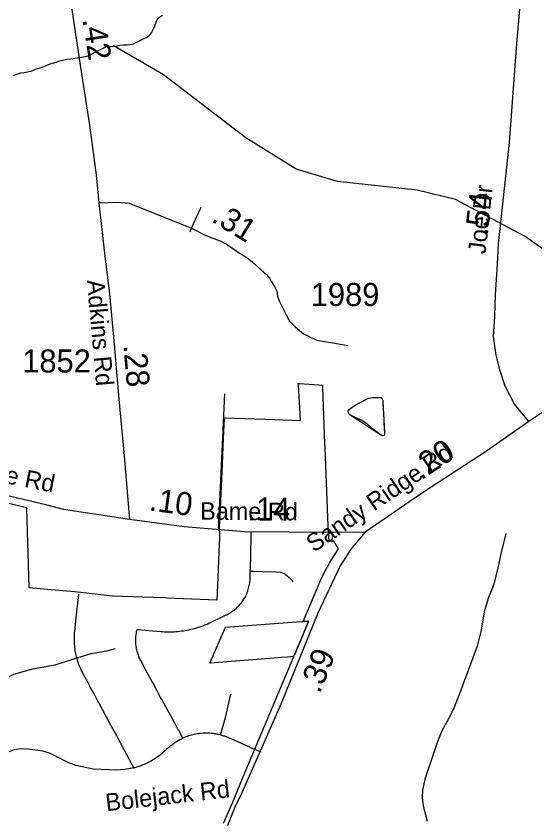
# Model space of a CAD drawing. Extents: x 1662474 to 1856135, y 779280 to 917889.
# Drawn here: x 1701169 to 1703983, y 844441 to 848796 of the extents above; entities that cross this region are included whole.
import ezdxf

# ---------------------------------------------------------------- set-up
doc = ezdxf.new("R2010")
doc.units = 0
for name, color, linetype in [('Exist Boundary Political City Limit New', 7, 'Continuous'), ('Exist Boundary Political City Limit New Hole', 7, 'Continuous'), ('Exist Hydrographic Creek Single Shore', 7, 'Continuous'), ('Exist Hydrographic Misc Water Feature', 7, 'Continuous'), ('Exist Road Non-System Type 51', 7, 'Continuous'), ('Exist Road Non-System Type 51 Label', 7, 'Continuous'), ('Exist Road Secondary Mileage Hundredths English Label', 7, 'Continuous'), ('Exist Road Secondary Mileage Tenths English Label', 7, 'Continuous'), ('Exist Road Secondary Type 51 Attributed', 7, 'Continuous'), ('Exist Road Secondary Type 51 Label', 7, 'Continuous'), ('Exist Road Secondary Type 51 Number Label', 7, 'Continuous'), ('Map Preparation Boundary City Limit Buffer Line', 7, 'Continuous')]:
    doc.layers.add(name, color=color, linetype=linetype)

msp = doc.modelspace()

# ---------------------------------------------------------------- linework, layer by layer
at = {"layer": 'Exist Boundary Political City Limit New'}
for p, q in [((1702705.6, 846671.4), (1702710, 846600.7)), ((1702755.2, 845513.9), (1702725.2, 845512.3))]:
    msp.add_line(p, q, dxfattribs=at)
for points in [[(1702832.9, 846778.8), (1702832.4, 846792.6), (1702810.1, 846794.1), (1702705.2, 846801.1), (1702697.6, 846801.6), (1702698.1, 846793.1), (1702705.6, 846671.4)], [(1702725.2, 845512.3), (1702781.6, 845643.3), (1702822.5, 845738.2), (1702844.1, 845783.6), (1702868, 845827.7), (1702894.2, 845870.5), (1702918.4, 845905.9), (1702892.8, 845947), (1702867.1, 845947.4), (1702861.5, 846018.2), (1702861.2, 846029.8), (1702845, 846453), (1702844.1, 846477.6), (1702832.9, 846778.8)], [(1702710, 846600.7), (1702572.9, 846605.6), (1702300.8, 846615.3), (1702298, 846615.4), (1702292.8, 846504.8), (1702284.4, 846323.7), (1702271.4, 846046.1), (1702270.5, 846033.7), (1702272.1, 845973.3), (1702272.1, 845961.4), (1702270.9, 845931.5), (1702261.2, 845709.6), (1702257.9, 845628), (1701985.8, 845639.4), (1701974.8, 845639.9), (1701909.9, 845642.2), (1701692.4, 845650.1), (1701534.1, 845667.6), (1701485.1, 845673.1), (1701441.4, 845677), (1701339.6, 845686.1), (1701239.9, 845695.1), (1701227.8, 846127.1), (1701224.5, 846127.8), (1701016.4, 846178.8)], [(1702294.6, 844417.6), (1702341.8, 844529.1), (1702400.6, 844668.9), (1702675.1, 845321.9), (1702677.1, 845326.5), (1702685.2, 845345.6), (1702689, 845354.5), (1702719.6, 845426.6), (1702725.5, 845440.4), (1702737.5, 845468.4), (1702755.1, 845510.1), (1702756.9, 845513.9), (1702755.2, 845513.9)]]:
    msp.add_lwpolyline(points, dxfattribs=at)
at = {"layer": 'Exist Boundary Political City Limit New Hole'}
msp.add_line((1702725.2, 845512.3), (1702755.2, 845513.9), dxfattribs=at)
for points in [[(1702755.2, 845513.9), (1702753.5, 845509.8), (1702735.9, 845468.1), (1702723.9, 845440.1), (1702718, 845426.3), (1702687.4, 845354.2), (1702683.6, 845345.3), (1702675.4, 845326.2), (1702673.5, 845321.6), (1702640.1, 845319.1), (1702606.2, 845316.4), (1702568.2, 845313.4), (1702220.1, 845286.1), (1702218.8, 845285.9), (1702303.9, 845481.1)], [(1702303.9, 845481.1), (1702690.5, 845509.8), (1702723.6, 845512.2), (1702725.2, 845512.3)]]:
    msp.add_lwpolyline(points, dxfattribs=at)
at = {"layer": 'Exist Hydrographic Creek Single Shore'}
for points in [[(1701830.8, 848657), (1701837.9, 848660.7), (1701856.2, 848671.2), (1701875.4, 848679.8), (1701891.6, 848691.4), (1701903.5, 848704), (1701913.1, 848721.8), (1701920.8, 848742.3), (1701928.9, 848762.5), (1701937.4, 848782.2), (1701947.9, 848791.9), (1701962.2, 848801.1)], [(1701547.6, 848576.7), (1701557.9, 848579.8), (1701574.6, 848586.9), (1701592.5, 848595.3), (1701611.6, 848606.1), (1701631, 848616.6), (1701644.4, 848623.4), (1701662, 848629.7), (1701682, 848631), (1701702.8, 848632.6), (1701711.1, 848634.4), (1701731, 848638.4), (1701752, 848638.6), (1701772, 848638.6), (1701785.6, 848640.5), (1701805, 848645.2), (1701830.8, 848657)], [(1701153.6, 848473.6), (1701173.6, 848480.9), (1701194.1, 848488.5), (1701211.9, 848490.1), (1701231.4, 848493.5), (1701253.4, 848499.2), (1701274.6, 848506.9), (1701294, 848513.4), (1701314.2, 848520.2), (1701333.1, 848527.6), (1701353.4, 848535.8), (1701366.8, 848540.2), (1701386.5, 848546.2), (1701406.6, 848552.3), (1701426.9, 848558.3), (1701443.4, 848561.2), (1701463.1, 848564.4), (1701547.6, 848576.7)]]:
    msp.add_lwpolyline(points, dxfattribs=at)
at = {"layer": 'Exist Hydrographic Misc Water Feature'}
for points in [[(1704249.1, 847376), (1703926, 847602.5), (1703553, 847800.4), (1703345, 847850.6), (1702912, 847898.8), (1702688, 847965.7), (1702414, 848135.4), (1701968, 848476), (1701695, 848635.9)], [(1703161.8, 846641.4), (1703165.8, 846556), (1703167.4, 846536.3), (1703167.5, 846528.1), (1703165.5, 846520.8), (1703157.4, 846518.5), (1703151.3, 846520.2), (1703107.7, 846553.1), (1703075.9, 846580.9), (1703040.2, 846603.7), (1703010.3, 846617.5), (1702990.3, 846627.7), (1702978.4, 846633.7), (1702974.4, 846637.9), (1702972.5, 846644.5), (1702970.7, 846651.9), (1702974.7, 846662.5), (1702984.6, 846669.7), (1703002.8, 846681.6), (1703031.1, 846697.5), (1703049.1, 846707.8), (1703063.2, 846715.7), (1703081.2, 846723.5), (1703103.2, 846727.2), (1703133.2, 846726.6), (1703149.2, 846726.3), (1703153.2, 846722.9), (1703157.7, 846711.3), (1703158.8, 846693.2), (1703160.7, 846666.1), (1703161.8, 846641.4)], [(1703161.8, 846641.4), (1703167.4, 846536.3), (1703167.5, 846528.1), (1703165.5, 846520.8), (1703157.4, 846518.5), (1703151.3, 846520.2), (1702978.4, 846633.7), (1702974.4, 846637.9), (1702972.5, 846644.5), (1702970.7, 846651.9), (1702974.7, 846662.5), (1702984.6, 846669.7), (1703002.8, 846681.6), (1703049.1, 846707.8), (1703063.2, 846715.7), (1703081.2, 846723.5), (1703103.2, 846727.2), (1703133.2, 846726.6), (1703149.2, 846726.3), (1703153.2, 846722.9), (1703157.7, 846711.3), (1703160.7, 846666.1), (1703161.8, 846641.4)], [(1703825.9, 845988.7), (1703798.6, 845879.3), (1703781.6, 845801.7), (1703758.1, 845709.4), (1703731.3, 845641.9), (1703708.5, 845564.4), (1703690.9, 845464.6), (1703669.1, 845378.1), (1703570.9, 845110.8), (1703542.4, 845042.6), (1703524.1, 845001), (1703505.9, 844968.6), (1703477.4, 844919.1), (1703453, 844855.6), (1703434.3, 844801.9), (1703386.3, 844656.7), (1703373.4, 844597.1), (1703370.6, 844556.9), (1703376.4, 844512.5), (1703399.2, 844428.4)], [(1701705.5, 845364.7), (1701659.3, 845350.8), (1701575, 845336.1), (1701474.7, 845305.4), (1701378.2, 845274.5), (1701249.8, 845252.5), (1701155.5, 845224.1), (1701085, 845191.1), (1701022.8, 845161.1), (1700962.3, 845122.1), (1700903.6, 845084.7), (1700841.2, 845054), (1700762.9, 845022.8), (1700696.4, 844988.1), (1700641.9, 844958), (1700601.2, 844918.5), (1700488, 844802.7), (1700364.2, 844664.1), (1700290.8, 844572.8), (1700221.8, 844497.9), (1700098.2, 844385.5)]]:
    msp.add_lwpolyline(points, dxfattribs=at)
at = {"layer": 'Exist Road Non-System Type 51'}
msp.add_line((1702298.4, 846746.4), (1702265.5, 846005.4), dxfattribs=at)
for points in [[(1702113.1, 847626.1), (1702119.4, 847644.4), (1702145.6, 847701.2), (1702173.1, 847759.7)], [(1702439.2, 845785.7), (1702439.9, 845805.4), (1702441.4, 845864.9), (1702442.9, 845924.7), (1702443.1, 845934.6), (1702443.9, 845996.6)], [(1701825.2, 845468.2), (1701953.1, 845457.9), (1701963.4, 845457.2), (1701973.6, 845456.6), (1701984, 845456.2), (1701994.2, 845456.1), (1702004.5, 845456.1), (1702014.9, 845456.4), (1702025.1, 845456.9), (1702035.4, 845457.4), (1702045.6, 845458.2), (1702055.9, 845459.4), (1702066.1, 845460.6), (1702076.2, 845462), (1702086.4, 845463.7), (1702096.5, 845465.5), (1702106.6, 845467.5), (1702116.6, 845469.8), (1702126.6, 845472.2), (1702136.6, 845474.8), (1702146.5, 845477.6), (1702156.4, 845480.6), (1702166.1, 845483.8), (1702175.9, 845487.2), (1702185.5, 845490.8), (1702195.1, 845494.5), (1702204.6, 845498.4), (1702214, 845502.6), (1702223.4, 845506.9), (1702291, 845539.2), (1702308.9, 845547.9), (1702312, 845549), (1702315, 845550.4), (1702317.9, 845551.9), (1702320.9, 845553.5), (1702326.5, 845556.9), (1702332.1, 845560.4), (1702337.6, 845564), (1702343.1, 845567.9), (1702348.4, 845571.9), (1702353.6, 845575.9), (1702358.8, 845580.2), (1702363.6, 845584.6), (1702368.6, 845589.1), (1702373.2, 845593.8), (1702377.9, 845598.5), (1702382.4, 845603.4), (1702386.6, 845608.5), (1702390.9, 845613.7), (1702394.8, 845618.9), (1702398.6, 845624.1), (1702402.2, 845629.5), (1702405.9, 845635), (1702409.1, 845640.6), (1702412.4, 845646.2), (1702415.5, 845652), (1702418.4, 845657.9), (1702418.9, 845658.8), (1702421.5, 845665.5), (1702423.9, 845672.4), (1702426.1, 845679.2), (1702428.2, 845686.1), (1702430.1, 845693.1), (1702431.9, 845700.1), (1702433.4, 845707.2), (1702434.6, 845714.4), (1702435.9, 845721.4), (1702436.8, 845728.6), (1702437.6, 845735.9), (1702438.1, 845743), (1702438.1, 845745.9), (1702439.2, 845785.7)], [(1702439.2, 845785.7), (1702457.9, 845785.2), (1702509.4, 845783.7), (1702577.4, 845781.7), (1702602.9, 845779.2), (1702626.6, 845770.2), (1702649.9, 845750.5), (1702671.1, 845728.6)], [(1701490.5, 845494.5), (1701492.6, 845516.2), (1701508.8, 845660)], [(1701807.4, 844718.2), (1701780.2, 844769.2), (1701755.6, 844815.4), (1701735.1, 844853.6), (1701714.8, 844892), (1701707.9, 844904.7), (1701687.1, 844942.9), (1701666.4, 844980.9), (1701659.4, 844993.7), (1701639.1, 845031.1), (1701618.9, 845068.4), (1701612.1, 845080.8), (1701591.6, 845119), (1701571.4, 845156.6), (1701564.4, 845169.5), (1701543.4, 845208.5), (1701532.6, 845228.2), (1701528.1, 845236.9), (1701523.8, 845245.7), (1701519.9, 845253.9), (1701516.4, 845261.9), (1701513.1, 845270.1), (1701509.9, 845278.2), (1701506.9, 845286.6), (1701504.1, 845294.9), (1701501.5, 845303.4), (1701499.1, 845311.9), (1701496.9, 845320.4), (1701494.9, 845328.9), (1701492.9, 845337.5), (1701491.2, 845346.2), (1701489.8, 845354.9), (1701488.5, 845363.6), (1701487.4, 845372.4), (1701486.5, 845381.1), (1701485.8, 845389.9), (1701485.2, 845398.7), (1701484.9, 845407.4), (1701484.8, 845416.2), (1701484.9, 845425.1), (1701485.1, 845433.9), (1701485.5, 845442.7), (1701486.1, 845451.4), (1701487, 845460.2), (1701490.5, 845494.5)], [(1702072.8, 844880.2), (1702051, 844920.6), (1702048.6, 844924.9), (1702027.9, 844963.4), (1702007.6, 845001), (1702000.9, 845013.2), (1701981.4, 845048.7), (1701959.4, 845088.8), (1701952.9, 845100.4), (1701933.4, 845136.6), (1701911.4, 845177), (1701904.9, 845189.2), (1701885.6, 845225.1), (1701864.1, 845265.2), (1701857.8, 845277.2), (1701845.5, 845300), (1701842.6, 845305.8), (1701839.8, 845311.6), (1701837.1, 845317.4), (1701834.8, 845323.1), (1701832.5, 845329), (1701830.4, 845334.9), (1701828.5, 845340.9), (1701826.8, 845346.4), (1701825.1, 845351.9), (1701823.6, 845357.6), (1701822.4, 845363.2), (1701821.4, 845368.9), (1701820.5, 845374.6), (1701819.8, 845380.4), (1701819.1, 845386.8), (1701818.6, 845393.2), (1701818.4, 845399.8), (1701818.1, 845406.2), (1701818.1, 845412.8), (1701818.4, 845419.2), (1701818.6, 845424.8), (1701819.1, 845431), (1701819.8, 845437.2), (1701820.6, 845443.5), (1701821.5, 845449.8), (1701822.6, 845455.9), (1701823.9, 845462.1), (1701825.2, 845468.2)], [(1702278.2, 844897.2), (1702290.6, 844940.4), (1702292.5, 844947.1), (1702305.1, 844991.4), (1702334.4, 845117.6)], [(1702072.8, 844880.2), (1702076.6, 844882.2), (1702083.9, 844885.1), (1702091.1, 844887.9), (1702098.4, 844890.6), (1702105.9, 844893.1), (1702113.2, 844895.5), (1702120.6, 844897.8), (1702128.1, 844899.6), (1702135.5, 844901.4), (1702143, 844902.9), (1702150.5, 844904.1), (1702158, 844905.2), (1702165.6, 844906.2), (1702173.1, 844906.9), (1702180.8, 844907.5), (1702188.4, 844907.9), (1702196, 844908.1), (1702202, 844908.4), (1702208, 844908.4), (1702214.1, 844908.2), (1702220.1, 844907.9), (1702226, 844907.2), (1702232, 844906.6), (1702237.9, 844905.7), (1702243.9, 844904.7), (1702249.6, 844903.8), (1702255.5, 844902.8), (1702261.2, 844901.6), (1702266.9, 844900.4), (1702272.6, 844898.9), (1702278.2, 844897.2)], [(1701807.4, 844718.2), (1701812.9, 844719.9), (1701818.2, 844721.5), (1701830.4, 844725.6), (1701842.4, 844729.9), (1701854.4, 844734.4), (1701858.1, 844735.9), (1701865.5, 844739.1), (1701872.8, 844742.4), (1701880, 844745.9), (1701887.1, 844749.5), (1701894.2, 844753.2), (1701901.4, 844757.2), (1701908.4, 844761.5), (1701915.4, 844765.9), (1701922.2, 844770.4), (1701929, 844775), (1701933.4, 844777.8), (1701939.1, 844781.6), (1701944.9, 844785.5), (1701950.4, 844789.6), (1701955.9, 844793.9), (1701961.1, 844798.2), (1701966.4, 844802.9), (1701973.8, 844809.9), (1701981.2, 844816.8), (1701988.9, 844823.5), (1701996.6, 844830.2), (1702001.9, 844834.8), (1702007.2, 844839.1), (1702012.8, 844843.4), (1702018.4, 844847.4), (1702024, 844851.4), (1702029.8, 844855.2), (1702035.6, 844858.9), (1702042.9, 844863.4), (1702050.2, 844867.9), (1702057.6, 844872.1), (1702065.1, 844876.2), (1702072.8, 844880.2)], [(1702278.2, 844897.2), (1702283.6, 844895.6), (1702289, 844893.8), (1702293.6, 844892.6), (1702298.4, 844891.2), (1702302.9, 844889.7), (1702307.5, 844888), (1702312, 844886.2), (1702316.4, 844884.2), (1702490.6, 844807.9)], [(1701807.4, 844718.2), (1701759.2, 844708.5), (1701713, 844705.1), (1701585.9, 844711.9), (1701492.5, 844731.4), (1701454.1, 844746), (1701350.1, 844797.8), (1701314.6, 844809.2), (1701232.1, 844820.1), (1701194.4, 844820.9), (1701158.2, 844815.2), (1701007.6, 844760.1), (1700970.6, 844749.2), (1700934.2, 844743.5), (1700901.4, 844743.9), (1700866.6, 844756.1), (1700839.1, 844780.9)]]:
    msp.add_lwpolyline(points, dxfattribs=at)
at = {"layer": 'Exist Road Secondary Type 51 Attributed'}
for points in [[(1701350.1, 849746.6), (1701356.5, 849691.5), (1701372.3, 849590.5), (1701397.6, 849432.7), (1701419.7, 849236.9), (1701445, 849003.3), (1701489.2, 848709.7), (1701513.4, 848553.1), (1701566.3, 848204.1), (1701602.9, 847935.2), (1701617.4, 847783)], [(1703949.9, 846597.3), (1703872.6, 846691), (1703820.7, 846788.4), (1703793.8, 846871.3), (1703773, 846956.2), (1703758.5, 847057.8), (1703762.7, 847111.7), (1703766.3, 847166.7), (1703768.4, 847283.7), (1703779.3, 847450.7), (1703785.5, 847560.6), (1703845.6, 848109.4), (1703882.9, 848623.3), (1703930.6, 849172.1), (1703949.3, 849369)], [(1701617.4, 847783), (1701717.7, 847787.1), (1701781.6, 847780.3), (1702120.4, 847645), (1702194.3, 847608.1), (1702236.3, 847591.3), (1702275, 847576.1), (1702310.3, 847557.6), (1702332.1, 847544.2), (1702374.1, 847515.6), (1702419.5, 847485.4), (1702451.4, 847460.2), (1702498.4, 847419.8), (1702525.3, 847396.3), (1702543.8, 847374.4), (1702552.2, 847357.6), (1702560.6, 847344.2), (1702574, 847322.3), (1702582.4, 847303.8), (1702587.5, 847277), (1702595.9, 847251.7), (1702604.3, 847233.3), (1702614.4, 847214.8), (1702634.5, 847174.4), (1702651.3, 847140.8), (1702681.6, 847110.6), (1702726.9, 847071.9), (1702799.2, 847038.3), (1702863, 847026.5), (1702970.6, 847008)], [(1701617.4, 847783), (1701650.3, 847494.1), (1701675.4, 847288.6), (1701700.8, 847013.6), (1701726.8, 846718.4), (1701754.5, 846410.6), (1701783.7, 846066)], [(1704549.1, 846933.5), (1704363.8, 846858.9), (1704281.3, 846816.2), (1704166.2, 846741.5), (1703949.9, 846597.3)], [(1703949.9, 846597.3), (1703720, 846435.1), (1703368.5, 846205.4), (1703062, 845996.5)], [(1701783.7, 846066), (1701426, 846120.1), (1701337.6, 846142.2), (1701100.7, 846199.1), (1700961.7, 846230.6), (1700835.4, 846269.9), (1700793.7, 846280.4), (1700727.8, 846289.7), (1700617.4, 846303.2), (1700551.9, 846294.5), (1700453.2, 846280.8), (1700371.1, 846265.4), (1700263.7, 846233.8), (1700086.8, 846192.7), (1700033.5, 846179.7), (1699955.1, 846165.3), (1699890.6, 846158.6), (1699802.4, 846158.6), (1699703.2, 846165.9)], [(1703062, 845996.5), (1702888.3, 845994.5), (1702406.8, 845998), (1702080.2, 846025.4), (1701783.7, 846066)], [(1703062, 845996.5), (1702983.9, 845904.7), (1702926.3, 845814.6), (1702806, 845557.9), (1702607.1, 845067.4), (1702393.7, 844582.8), (1702356.1, 844504.9), (1702204.4, 844125.7)]]:
    msp.add_lwpolyline(points, dxfattribs=at)
at = {"layer": 'Map Preparation Boundary City Limit Buffer Line'}
for p, q in [((1702705.6, 846671.4), (1702710, 846600.7)), ((1702725.2, 845512.3), (1702755.2, 845513.9)), ((1702755.2, 845513.9), (1702725.2, 845512.3))]:
    msp.add_line(p, q, dxfattribs=at)
for points in [[(1702832.9, 846778.8), (1702832.4, 846792.6), (1702810.1, 846794.1), (1702705.2, 846801.1), (1702697.6, 846801.6), (1702698.1, 846793.1), (1702705.6, 846671.4)], [(1702725.2, 845512.3), (1702781.6, 845643.3), (1702822.5, 845738.2), (1702844.1, 845783.6), (1702868, 845827.7), (1702894.2, 845870.5), (1702918.4, 845905.9), (1702892.8, 845947), (1702867.1, 845947.4), (1702861.5, 846018.2), (1702861.2, 846029.8), (1702845, 846453), (1702844.1, 846477.6), (1702832.9, 846778.8)], [(1702710, 846600.7), (1702572.9, 846605.6), (1702300.8, 846615.3), (1702298, 846615.4), (1702292.8, 846504.8), (1702284.4, 846323.7), (1702271.4, 846046.1), (1702270.5, 846033.7), (1702272.1, 845973.3), (1702272.1, 845961.4), (1702270.9, 845931.5), (1702261.2, 845709.6), (1702257.9, 845628), (1701985.8, 845639.4), (1701974.8, 845639.9), (1701909.9, 845642.2), (1701692.4, 845650.1), (1701534.1, 845667.6), (1701485.1, 845673.1), (1701441.4, 845677), (1701339.6, 845686.1), (1701239.9, 845695.1), (1701227.8, 846127.1), (1701224.5, 846127.8), (1701016.4, 846178.8)], [(1702755.2, 845513.9), (1702753.5, 845509.8), (1702735.9, 845468.1), (1702723.9, 845440.1), (1702718, 845426.3), (1702687.4, 845354.2), (1702683.6, 845345.3), (1702675.4, 845326.2), (1702673.5, 845321.6), (1702640.1, 845319.1), (1702606.2, 845316.4), (1702568.2, 845313.4), (1702220.1, 845286.1), (1702218.8, 845285.9), (1702303.9, 845481.1)], [(1702294.6, 844417.6), (1702341.8, 844529.1), (1702400.6, 844668.9), (1702675.1, 845321.9), (1702677.1, 845326.5), (1702685.2, 845345.6), (1702689, 845354.5), (1702719.6, 845426.6), (1702725.5, 845440.4), (1702737.5, 845468.4), (1702755.1, 845510.1), (1702756.9, 845513.9), (1702755.2, 845513.9)], [(1702303.9, 845481.1), (1702690.5, 845509.8), (1702723.6, 845512.2), (1702725.2, 845512.3)]]:
    msp.add_lwpolyline(points, dxfattribs=at)

# ---------------------------------------------------------------- texts
at = {"layer": 'Exist Road Non-System Type 51 Label'}
msp.add_text('Bolejack Rd', height=95, rotation=6.5124, dxfattribs=at).set_placement((1701658.9, 844482.6))
at = {"layer": 'Exist Road Secondary Mileage Hundredths English Label'}
for s, rotation, p in [('.54', 83.7476, (1703727.2, 847602.3)), ('.31', 328.3842, (1702222.9, 847684.8)), ('.20', 33.1679, (1703364.1, 846277.2)), ('.10', 352.2152, (1701886.5, 846115)), ('.14', 359.5909, (1702422.5, 846060.3))]:
    msp.add_text(s, height=125, rotation=rotation, dxfattribs=at).set_placement(p)
at = {"layer": 'Exist Road Secondary Mileage Tenths English Label'}
for s, rotation, p in [('.42', 278.7964, (1701528.4, 848777.8)), ('.28', 275.0367, (1701750.5, 847010.4)), ('.39', 67.934, (1702815.2, 845116.9))]:
    msp.add_text(s, height=125, rotation=rotation, dxfattribs=at).set_placement(p)
at = {"layer": 'Exist Road Secondary Type 51 Label'}
for s, rotation, p in [('Joe Dr', 83.755, (1703714.2, 847501.7)), ('Adkins Rd', 275.0892, (1701552.5, 847362.4)), ('Sandy Ridge Rd', 34.3633, (1702783.8, 845884)), ('Bame Rd', 348.8089, (1700848.9, 846313.7)), ('Bame Rd', 359.5885, (1702166.8, 846064.2))]:
    msp.add_text(s, height=95, rotation=rotation, dxfattribs=at).set_placement(p)
at = {"layer": 'Exist Road Secondary Type 51 Number Label'}
for s, p in [('1989', (1702767.3, 847222.8)), ('1852', (1701202.3, 846862.5))]:
    msp.add_text(s, height=125, dxfattribs=at).set_placement(p)

doc.saveas('drawing.dxf')
